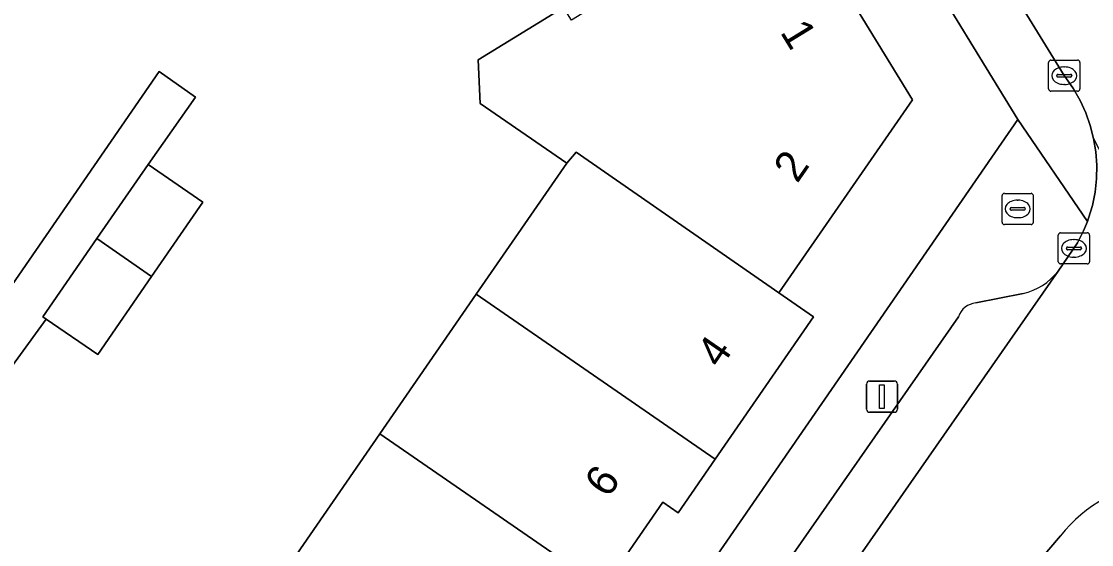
# Model space of a CAD drawing. Extents: x 159279 to 160377, y 384531 to 385888.
# Drawn here: x 159932.39 to 159966.7, y 385230.88 to 385247.64 of the extents above; entities that cross this region are included whole.
import ezdxf

# ---------------------------------------------------------------- set-up
doc = ezdxf.new("R2010")
doc.units = 0
for name, color, linetype in [('IMGEO_Brandkraan', 7, 'Continuous'), ('IMGEO_Erf', 7, 'Continuous'), ('IMGEO_Kolk', 7, 'Continuous'), ('IMGEO_Lichtmast', 7, 'Continuous'), ('IMGEO_Pand', 7, 'Continuous'), ('IMGEO_Pand_nummerreeks', 7, 'Continuous'), ('IMGEO_Parkeervlak_open', 7, 'Continuous'), ('IMGEO_Rijbaan_lokaal_open', 7, 'Continuous'), ('IMGEO_Voetpad_open', 7, 'Continuous')]:
    doc.layers.add(name, color=color, linetype=linetype)

msp = doc.modelspace()

# ---------------------------------------------------------------- linework, layer by layer
at = {"layer": 'IMGEO_Brandkraan'}
for p, q in [((159963.91, 385242.134), (159964.762, 385242.134)), ((159963.835, 385241.208), (159963.835, 385242.06)), ((159964.323, 385241.914), (159964.348, 385241.914)), ((159964.836, 385242.06), (159964.836, 385241.208)), ((159964.094, 385241.628), (159964.094, 385241.64)), ((159964.532, 385241.591), (159964.134, 385241.591)), ((159964.137, 385241.677), (159964.535, 385241.677)), ((159964.578, 385241.64), (159964.578, 385241.628)), ((159964.762, 385241.134), (159963.91, 385241.134)), ((159964.346, 385241.354), (159964.321, 385241.354))]:
    msp.add_line(p, q, dxfattribs=at)
for points in [[(159963.91, 385242.134), (159964.762, 385242.134)], [(159963.835, 385241.208), (159963.835, 385242.06)], [(159964.836, 385242.06), (159964.836, 385241.208)], [(159964.762, 385241.134), (159963.91, 385241.134)]]:
    msp.add_lwpolyline(points, dxfattribs=at)
for centre, radius, start, end in [((159963.912, 385242.058), 0.0765, 91.552, 178.448), ((159963.912, 385242.058), 0.0765, 91.552, 178.448), ((159964.76, 385242.058), 0.0765, 1.552, 88.448), ((159964.76, 385242.058), 0.0765, 1.552, 88.448), ((159964.134, 385241.637), 0.0403, 85.8775, 175.7526), ((159964.131, 385241.627), 0.0366, 178.938, 274.7102), ((159964.535, 385241.634), 0.043, 264.8664, 352.4533), ((159964.539, 385241.639), 0.0386, 1.7309, 96.639), ((159963.912, 385241.21), 0.0765, 181.552, 268.448), ((159963.912, 385241.21), 0.0765, 181.552, 268.448), ((159964.76, 385241.21), 0.0765, 271.552, 358.448), ((159964.76, 385241.21), 0.0765, 271.552, 358.448)]:
    msp.add_arc(centre, radius, start, end, dxfattribs=at)
for centre, major_axis, ratio, start_param, end_param in [((159964.322, 385241.634), (-0.387, 0.002), 0.722429, 4.712389, 7.853982), ((159964.347, 385241.634), (-0.39, 0.002), 0.717154, 1.570796, 4.712389)]:
    msp.add_ellipse(centre, major_axis=major_axis, ratio=ratio, start_param=start_param, end_param=end_param, dxfattribs=at)
at = {"layer": 'IMGEO_Erf'}
for points in [[(159957.977, 385250), (159960.966, 385245.133), (159956.677, 385238.946), (159957.788, 385238.178), (159954.637, 385233.613), (159953.454, 385231.899), (159952.961, 385232.24), (159951.056, 385229.479), (159947.969, 385225.004), (159944.882, 385220.53), (159942.987, 385217.784), (159943.45, 385217.405), (159942.284, 385215.717), (159939.124, 385211.14), (159938.014, 385211.908), (159936.71, 385212.81), (159935.855, 385211.574), (159937.16, 385210.672), (159935.122, 385207.724), (159931.245, 385202.115)], [(159964.343, 385244.502), (159960.969, 385250)], [(159931.728, 385216.817), (159934.619, 385221.005), (159937.708, 385225.479), (159940.796, 385229.953), (159943.885, 385234.426), (159946.973, 385238.9), (159949.874, 385243.102), (159947.101, 385245.017), (159947.031, 385246.417), (159949.77, 385248.09)], [(159931.095, 385237.755), (159936.804, 385246.038), (159937.977, 385245.217), (159936.454, 385243.062), (159938.209, 385241.851), (159936.568, 385239.473), (159934.838, 385236.966), (159933.189, 385238.105), (159930.282, 385234.112)], [(159934.16, 385200.786), (159964.343, 385244.502)]]:
    msp.add_lwpolyline(points, dxfattribs=at)
at = {"layer": 'IMGEO_Kolk'}
for p, q in [((159965.327, 385245.478), (159965.327, 385246.33)), ((159965.402, 385246.404), (159966.254, 385246.404)), ((159966.328, 385246.33), (159966.328, 385245.478)), ((159965.586, 385245.898), (159965.586, 385245.91)), ((159965.629, 385245.947), (159966.027, 385245.947)), ((159965.815, 385246.184), (159965.84, 385246.184)), ((159966.07, 385245.91), (159966.07, 385245.898)), ((159966.024, 385245.861), (159965.626, 385245.861)), ((159965.838, 385245.624), (159965.813, 385245.624)), ((159966.254, 385245.404), (159965.402, 385245.404)), ((159965.637, 385239.944), (159965.637, 385240.796)), ((159965.712, 385240.87), (159966.564, 385240.87)), ((159966.638, 385240.796), (159966.638, 385239.944)), ((159965.896, 385240.364), (159965.896, 385240.376)), ((159965.939, 385240.413), (159966.337, 385240.413)), ((159966.125, 385240.65), (159966.15, 385240.65)), ((159966.38, 385240.376), (159966.38, 385240.364)), ((159966.334, 385240.327), (159965.936, 385240.327)), ((159966.148, 385240.09), (159966.123, 385240.09)), ((159966.564, 385239.87), (159965.712, 385239.87))]:
    msp.add_line(p, q, dxfattribs=at)
for points in [[(159965.327, 385245.478), (159965.327, 385246.33)], [(159965.402, 385246.404), (159966.254, 385246.404)], [(159966.328, 385246.33), (159966.328, 385245.478)], [(159966.254, 385245.404), (159965.402, 385245.404)], [(159965.637, 385239.944), (159965.637, 385240.796)], [(159965.712, 385240.87), (159966.564, 385240.87)], [(159966.638, 385240.796), (159966.638, 385239.944)], [(159966.564, 385239.87), (159965.712, 385239.87)]]:
    msp.add_lwpolyline(points, dxfattribs=at)
for centre, radius, start, end in [((159965.404, 385246.328), 0.0765, 91.552, 178.448), ((159965.404, 385246.328), 0.0765, 91.552, 178.448), ((159966.252, 385246.328), 0.0765, 1.552, 88.448), ((159966.252, 385246.328), 0.0765, 1.552, 88.448), ((159965.626, 385245.907), 0.0403, 85.8775, 175.7526), ((159965.623, 385245.897), 0.0366, 178.938, 274.7102), ((159966.027, 385245.904), 0.043, 264.8664, 352.4533), ((159966.031, 385245.909), 0.0386, 1.7309, 96.639), ((159965.404, 385245.48), 0.0765, 181.552, 268.448), ((159965.404, 385245.48), 0.0765, 181.552, 268.448), ((159966.252, 385245.48), 0.0765, 271.552, 358.448), ((159966.252, 385245.48), 0.0765, 271.552, 358.448), ((159965.714, 385240.794), 0.0765, 91.552, 178.448), ((159965.714, 385240.794), 0.0765, 91.552, 178.448), ((159966.562, 385240.794), 0.0765, 1.552, 88.448), ((159966.562, 385240.794), 0.0765, 1.552, 88.448), ((159965.936, 385240.373), 0.0403, 85.8775, 175.7526), ((159966.341, 385240.375), 0.0386, 1.7309, 96.639), ((159965.933, 385240.363), 0.0366, 178.938, 274.7102), ((159966.337, 385240.37), 0.043, 264.8664, 352.4533), ((159965.714, 385239.946), 0.0765, 181.552, 268.448), ((159965.714, 385239.946), 0.0765, 181.552, 268.448), ((159966.562, 385239.946), 0.0765, 271.552, 358.448), ((159966.562, 385239.946), 0.0765, 271.552, 358.448)]:
    msp.add_arc(centre, radius, start, end, dxfattribs=at)
for centre, major_axis, ratio, start_param, end_param in [((159965.814, 385245.904), (-0.387, 0.002), 0.722429, 4.712389, 7.853982), ((159965.839, 385245.904), (-0.39, 0.002), 0.717154, 1.570796, 4.712389), ((159966.124, 385240.37), (-0.387, 0.002), 0.722429, 4.712389, 7.853982), ((159966.149, 385240.37), (-0.39, 0.002), 0.717154, 1.570796, 4.712389)]:
    msp.add_ellipse(centre, major_axis=major_axis, ratio=ratio, start_param=start_param, end_param=end_param, dxfattribs=at)
at = {"layer": 'IMGEO_Lichtmast'}
for p, q in [((159959.486, 385235.218), (159959.486, 385236.018)), ((159959.486, 385236.018), (159959.486, 385235.218)), ((159959.586, 385236.118), (159960.376, 385236.118)), ((159960.376, 385236.118), (159959.586, 385236.118)), ((159960.476, 385236.018), (159960.476, 385235.218)), ((159960.476, 385235.218), (159960.476, 385236.018)), ((159960.376, 385235.118), (159959.586, 385235.118)), ((159959.586, 385235.118), (159960.376, 385235.118))]:
    msp.add_line(p, q, dxfattribs=at)
msp.add_lwpolyline([(159959.906, 385235.993), (159960.056, 385235.993), (159960.056, 385235.243), (159959.906, 385235.243), (159959.906, 385235.993)], dxfattribs=at)
for centre, start, end in [((159959.586, 385236.018), 90, 180), ((159959.586, 385236.018), 90, 180), ((159960.376, 385236.018), 0, 90), ((159960.376, 385236.018), 360, 90), ((159959.586, 385235.218), 180, 270), ((159959.586, 385235.218), 180, 270), ((159960.376, 385235.218), 270, 0), ((159960.376, 385235.218), 270, 0)]:
    msp.add_arc(centre, 0.1, start, end, dxfattribs=at)
at = {"layer": 'IMGEO_Pand'}
for points in [[(159957.977, 385250), (159956.832, 385251.865), (159953.794, 385250), (159950.024, 385247.685), (159949.77, 385248.09), (159947.031, 385246.417), (159947.101, 385245.017), (159949.874, 385243.102), (159950.181, 385243.449), (159956.677, 385238.946), (159960.966, 385245.133)], [(159950.181, 385243.449), (159949.874, 385243.102), (159946.973, 385238.9), (159954.637, 385233.613), (159957.788, 385238.178), (159956.677, 385238.946)], [(159936.454, 385243.062), (159934.813, 385240.684), (159936.568, 385239.473), (159938.209, 385241.851)], [(159936.568, 385239.473), (159934.813, 385240.684), (159933.083, 385238.178), (159933.189, 385238.105), (159934.838, 385236.966)], [(159946.973, 385238.9), (159943.885, 385234.426), (159951.056, 385229.479), (159952.961, 385232.24), (159953.454, 385231.899), (159954.637, 385233.613)], [(159943.885, 385234.426), (159940.796, 385229.953), (159947.969, 385225.004), (159951.056, 385229.479)]]:
    msp.add_lwpolyline(points, close=True, dxfattribs=at)
at = {"layer": 'IMGEO_Parkeervlak_open'}
for points in [[(159955.202, 385224.681), (159965.63, 385239.638)], [(159964.512, 385238.923), (159962.992, 385238.621)], [(159962.44, 385238.173), (159955.277, 385227.907)]]:
    msp.add_lwpolyline(points, dxfattribs=at)
for centre, radius, start, end in [((159964.055, 385240.869), 1.999, 283.2174, 321.9832), ((159963.045, 385237.991), 0.632, 94.8253, 163.2999)]:
    msp.add_arc(centre, radius, start, end, dxfattribs=at)
at = {"layer": 'IMGEO_Rijbaan_lokaal_open'}
for points in [[(159963.311, 385250), (159965.826, 385245.906), (159965.881, 385245.835), (159966.127, 385245.481), (159966.341, 385245.106), (159966.52, 385244.713), (159966.663, 385244.306), (159966.77, 385243.888), (159973.857, 385230.177), (159987.477, 385208.674), (159988.038, 385207.788), (159989.464, 385205.498), (159994.05, 385198.135)], [(159966.77, 385243.888), (159966.838, 385243.462), (159966.869, 385243.032), (159966.861, 385242.601), (159966.814, 385242.172), (159966.729, 385241.749), (159966.607, 385241.335), (159966.568, 385241.236), (159966.448, 385240.934), (159966.254, 385240.549), (159965.63, 385239.638), (159955.202, 385224.681), (159959.209, 385221.882), (159964.377, 385229.538), (159964.713, 385229.998), (159965.703, 385231.155)]]:
    msp.add_lwpolyline(points, dxfattribs=at)
msp.add_arc((159969.475, 385228.161), 4.816, 96.6214, 141.5634, dxfattribs=at)
at = {"layer": 'IMGEO_Voetpad_open'}
for points in [[(159960.969, 385250), (159964.343, 385244.502), (159966.568, 385241.236), (159966.607, 385241.335), (159966.729, 385241.749), (159966.814, 385242.172), (159966.861, 385242.601), (159966.869, 385243.032), (159966.838, 385243.462), (159966.77, 385243.888), (159966.663, 385244.306), (159966.52, 385244.713), (159966.341, 385245.106), (159966.127, 385245.481), (159965.881, 385245.835), (159965.826, 385245.906), (159963.311, 385250)], [(159965.63, 385239.638), (159966.254, 385240.549), (159966.448, 385240.934), (159966.568, 385241.236), (159964.343, 385244.502), (159934.16, 385200.786), (159932.402, 385198.196)], [(159962.992, 385238.621), (159964.512, 385238.923)], [(159955.277, 385227.907), (159962.44, 385238.173)], [(159965.703, 385231.155), (159964.713, 385229.998), (159964.377, 385229.538), (159964.272, 385229.366), (159964.182, 385229.185), (159964.109, 385228.997), (159964.053, 385228.803), (159964.015, 385228.605), (159963.995, 385228.404), (159963.992, 385228.203), (159964.008, 385228.001), (159964.022, 385227.902), (159969.841, 385224.378)]]:
    msp.add_lwpolyline(points, dxfattribs=at)
msp.add_lwpolyline([(159924.737, 385225.864), (159927.084, 385229.108), (159926.91, 385229.228), (159928.636, 385231.728), (159930.282, 385234.112), (159933.189, 385238.105), (159933.083, 385238.178), (159934.813, 385240.684), (159936.454, 385243.062), (159937.977, 385245.217), (159936.804, 385246.038), (159931.095, 385237.755), (159929.347, 385235.203), (159923.804, 385227.258), (159919.575, 385224.63), (159915.935, 385222.367), (159911.688, 385219.727), (159910.65, 385219.082), (159911.473, 385217.758), (159916.204, 385220.706), (159917.54, 385219.783), (159919.436, 385222.529)], close=True, dxfattribs=at)
for centre, radius, start, end in [((159964.055, 385240.869), 1.999, 283.2174, 321.9832), ((159963.045, 385237.991), 0.632, 94.8253, 163.2999), ((159969.475, 385228.161), 4.816, 96.6214, 141.5634)]:
    msp.add_arc(centre, radius, start, end, dxfattribs=at)

# ---------------------------------------------------------------- texts
at = {"layer": 'IMGEO_Pand_nummerreeks'}
for s, rotation, p in [('1', 301.5583, (159956.7, 385247.301)), ('2', 55.2675, (159957.266, 385242.429)), ('4', 55.3821, (159954.799, 385236.488)), ('6', 55.3936, (159951.206, 385232.338))]:
    msp.add_text(s, height=1, rotation=rotation, dxfattribs=at).set_placement(p)

doc.saveas('drawing.dxf')
